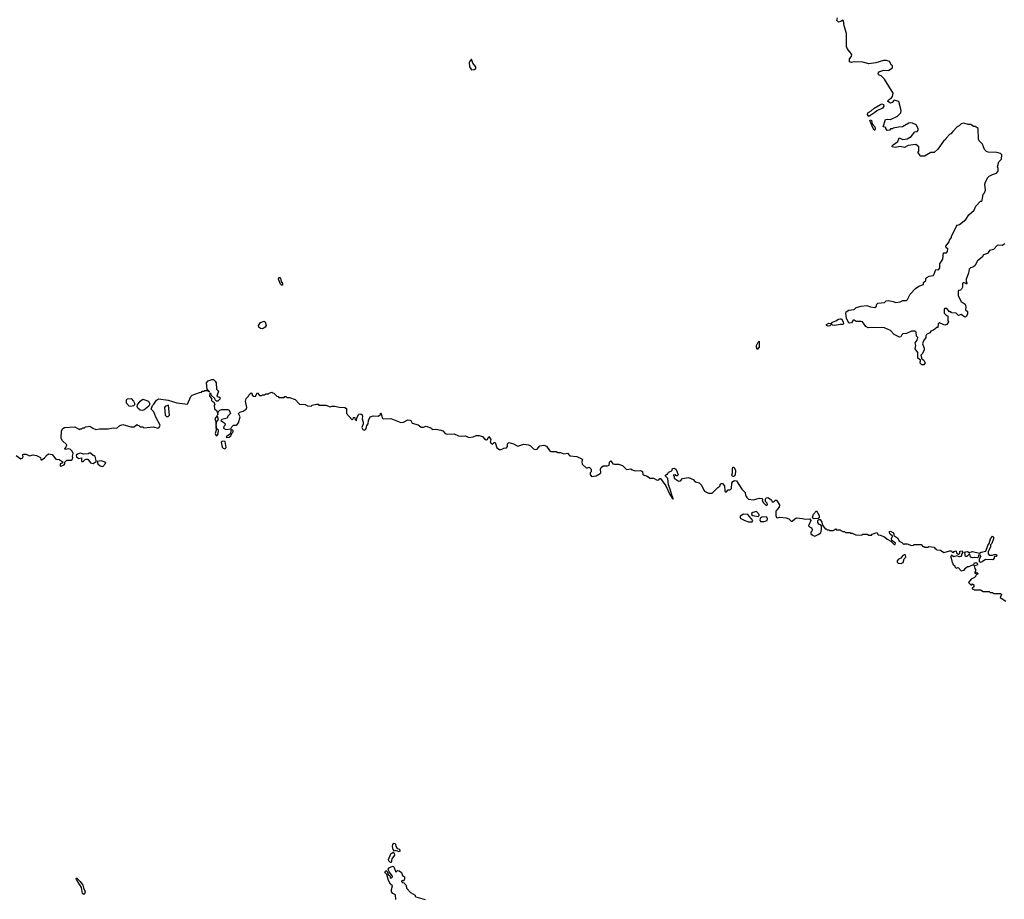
# Model space of a CAD drawing. Extents: x 2386423 to 2568864, y 578392 to 761999.
# Tile 429 of 454: x 2512921 to 2524219, y 703839 to 713935. Entities that reach past the tile are written whole.
import ezdxf

# ---------------------------------------------------------------- set-up
doc = ezdxf.new("R2010")
doc.units = 0

msp = doc.modelspace()

# ---------------------------------------------------------------- linework, layer by layer
at = {"layer": '0CON05XD'}
for points in [[(2523560, 710435), (2523538, 710428), (2523485, 710450), (2523475, 710460), (2523460, 710445), (2523458, 710402), (2523445, 710400), (2523405, 710372), (2523375, 710360), (2523365, 710340), (2523325, 710320), (2523318, 710305), (2523318, 710285), (2523293, 710247), (2523282, 710215), (2523298, 710165), (2523298, 710145), (2523282, 710105), (2523260, 710085), (2523272, 710042), (2523296, 710026), (2523310, 709995), (2523296, 709974), (2523272, 709972), (2523253, 709993), (2523258, 710028), (2523228, 710048), (2523226, 710116), (2523198, 710158), (2523202, 710195), (2523198, 710225), (2523218, 710255), (2523228, 710285), (2523213, 710303), (2523207, 710347), (2523195, 710360), (2523155, 710360), (2523095, 710332), (2523055, 710330), (2523042, 710318), (2523030, 710295), (2523015, 710292), (2522955, 710323), (2522915, 710366), (2522846, 710396), (2522735, 710403), (2522658, 710398), (2522630, 710415), (2522590, 710465), (2522575, 710472), (2522521, 710471), (2522495, 710486), (2522484, 710486), (2522465, 710456), (2522445, 710450), (2522435, 710456), (2522409, 710505), (2522400, 710565), (2522405, 710580), (2522435, 710600), (2522495, 710610), (2522518, 710632), (2522575, 710648), (2522643, 710653), (2522685, 710638), (2522735, 710632), (2522747, 710643), (2522755, 710670), (2522768, 710682), (2522845, 710688), (2522865, 710707), (2522885, 710712), (2522945, 710700), (2522975, 710687), (2523025, 710698), (2523055, 710712), (2523095, 710712), (2523108, 710722), (2523138, 710785), (2523201, 710849), (2523240, 710875), (2523290, 710895), (2523293, 710917), (2523318, 710942), (2523320, 710965), (2523330, 710975), (2523358, 710992), (2523402, 710998), (2523410, 711005), (2523432, 711068), (2523465, 711062), (2523478, 711085), (2523478, 711132), (2523512, 711185), (2523522, 711258), (2523555, 711260), (2523568, 711275), (2523570, 711305), (2523552, 711315), (2523548, 711335), (2523587, 711383), (2523592, 711405), (2523612, 711435), (2523612, 711445), (2523670, 711565), (2523680, 711575), (2523705, 711582), (2523779, 711641), (2523814, 711696), (2523875, 711750), (2523892, 711795), (2523945, 711850), (2523955, 711850), (2523965, 711860), (2523978, 711932), (2523992, 711948), (2524002, 711978), (2523997, 712045), (2524002, 712075), (2524030, 712125), (2524045, 712140), (2524083, 712157), (2524128, 712172), (2524150, 712195), (2524150, 712225), (2524142, 712245), (2524158, 712302), (2524188, 712335), (2524190, 712385), (2524175, 712400), (2524132, 712412), (2524033, 712413), (2524015, 712420), (2523990, 712445), (2523970, 712505), (2523930, 712545), (2523923, 712563), (2523920, 712685), (2523885, 712710), (2523865, 712710), (2523835, 712730), (2523805, 712730), (2523755, 712748), (2523725, 712740), (2523700, 712715), (2523680, 712705), (2523627, 712653), (2523606, 712624), (2523590, 712615), (2523555, 712580), (2523550, 712565), (2523521, 712539), (2523455, 712450), (2523415, 712410), (2523375, 712410), (2523305, 712368), (2523255, 712370), (2523250, 712375), (2523250, 712385), (2523230, 712405), (2523230, 712415), (2523240, 712425), (2523240, 712475), (2523205, 712502), (2523115, 712492), (2523075, 712469), (2523025, 712478), (2522965, 712466), (2522932, 712475), (2522932, 712485), (2522945, 712500), (2522996, 712535), (2523012, 712578), (2523055, 712558), (2523105, 712568), (2523150, 712595), (2523193, 712647), (2523218, 712652), (2523232, 712668), (2523232, 712685), (2523206, 712726), (2523165, 712747), (2523145, 712750), (2523125, 712748), (2523050, 712705), (2523005, 712700), (2522945, 712690), (2522935, 712680), (2522915, 712680), (2522902, 712668), (2522875, 712662), (2522860, 712685), (2522858, 712698), (2522830, 712705), (2522855, 712788), (2522875, 712793), (2522915, 712788), (2522995, 712828), (2523032, 712865), (2523036, 712894), (2523007, 712997), (2522955, 713009), (2522932, 712985), (2522915, 712978), (2522884, 712994), (2522891, 713015), (2522924, 713036), (2522935, 713052), (2522942, 713092), (2522845, 713250), (2522805, 713290), (2522775, 713302), (2522770, 713315), (2522780, 713335), (2522835, 713356), (2522885, 713351), (2522895, 713356), (2522935, 713381), (2522938, 713405), (2522924, 713414), (2522903, 713455), (2522867, 713467), (2522832, 713468), (2522745, 713439), (2522665, 713428), (2522595, 713448), (2522495, 713450), (2522465, 713442), (2522442, 713452), (2522443, 713487), (2522467, 713513), (2522468, 713535), (2522416, 713605), (2522408, 713625), (2522408, 713748), (2522408, 713775), (2522381, 713865), (2522375, 713920), (2522365, 713930), (2522345, 713912), (2522315, 713906), (2522298, 713925), (2522305, 713955)], [(2518105, 713358), (2518135, 713364), (2518156, 713374), (2518154, 713395), (2518121, 713435), (2518105, 713480), (2518085, 713460), (2518078, 713442), (2518082, 713395), (2518105, 713358)], [(2522665, 712823), (2522651, 712845), (2522654, 712865), (2522665, 712875), (2522692, 712888), (2522725, 712918), (2522800, 712960), (2522815, 712967), (2522833, 712963), (2522838, 712942), (2522822, 712918), (2522755, 712888), (2522735, 712868), (2522665, 712823)], [(2522725, 712666), (2522705, 712700), (2522692, 712742), (2522675, 712772), (2522680, 712785), (2522696, 712776), (2522701, 712741), (2522732, 712705), (2522739, 712685), (2522735, 712668), (2522725, 712666)], [(2524225, 711362), (2524195, 711343), (2524155, 711348), (2524138, 711342), (2524095, 711298), (2524050, 711285), (2524025, 711250), (2523980, 711235), (2523965, 711210), (2523910, 711165), (2523880, 711110), (2523857, 711093), (2523833, 711087), (2523815, 711070), (2523808, 711025), (2523780, 710955), (2523780, 710925), (2523790, 710915), (2523790, 710905), (2523785, 710900), (2523778, 710908), (2523752, 710918), (2523740, 710905), (2523738, 710865), (2523728, 710842), (2523715, 710830), (2523692, 710828), (2523688, 710815), (2523688, 710765), (2523725, 710700), (2523769, 710669), (2523776, 710635), (2523773, 710605), (2523797, 710587), (2523797, 710553), (2523782, 710528), (2523765, 710520), (2523725, 710550), (2523695, 710540), (2523665, 710568), (2523615, 710570), (2523605, 710580), (2523592, 710582), (2523558, 710618), (2523535, 710620), (2523530, 710615), (2523530, 710565), (2523555, 710540), (2523570, 710535), (2523570, 710485), (2523578, 710465), (2523560, 710435)], [(2515925, 710887), (2515915, 710898), (2515891, 710955), (2515895, 710976), (2515905, 710976), (2515914, 710965), (2515921, 710931), (2515936, 710905), (2515935, 710888), (2515925, 710887)], [(2515705, 710386), (2515685, 710389), (2515666, 710405), (2515662, 710425), (2515685, 710459), (2515725, 710474), (2515736, 710466), (2515747, 710423), (2515737, 710405), (2515715, 710391), (2515705, 710386)], [(2522197, 710417), (2522180, 710425), (2522180, 710435), (2522205, 710450), (2522235, 710448), (2522248, 710462), (2522285, 710477), (2522315, 710498), (2522337, 710503), (2522350, 710500), (2522371, 710465), (2522375, 710442), (2522365, 710436), (2522335, 710437), (2522275, 710424), (2522248, 710428), (2522235, 710440), (2522218, 710422), (2522197, 710417)], [(2521385, 710150), (2521374, 710175), (2521374, 710195), (2521394, 710235), (2521406, 710246), (2521407, 710175), (2521385, 710150)], [(2513162, 708892), (2513165, 708882), (2513175, 708882), (2513205, 708904), (2513235, 708939), (2513255, 708950), (2513294, 708944), (2513335, 708890), (2513375, 708886), (2513420, 708855), (2513407, 708843), (2513385, 708838), (2513385, 708812), (2513405, 708813), (2513430, 708825), (2513438, 708835), (2513438, 708855), (2513462, 708878), (2513511, 708879), (2513522, 708885), (2513532, 708905), (2513528, 708925), (2513533, 708955), (2513524, 708984), (2513505, 709002), (2513485, 709008), (2513442, 709002), (2513440, 709015), (2513450, 709025), (2513460, 709055), (2513411, 709101), (2513397, 709127), (2513399, 709215), (2513415, 709242), (2513435, 709253), (2513555, 709260), (2513605, 709230), (2513615, 709240), (2513635, 709240), (2513645, 709250), (2513665, 709250), (2513675, 709260), (2513725, 709268), (2513760, 709245), (2513795, 709232), (2513835, 709240), (2513935, 709240), (2513995, 709252), (2514035, 709248), (2514070, 709275), (2514105, 709288), (2514195, 709260), (2514235, 709260), (2514265, 709290), (2514272, 709282), (2514288, 709278), (2514302, 709262), (2514335, 709260), (2514345, 709250), (2514455, 709260), (2514505, 709248), (2514520, 709255), (2514532, 709282), (2514483, 709373), (2514460, 709435), (2514430, 709465), (2514443, 709507), (2514459, 709521), (2514491, 709569), (2514512, 709582), (2514625, 709568), (2514725, 709538), (2514845, 709520), (2514885, 709610), (2514900, 709625), (2514983, 709657), (2515005, 709660), (2515015, 709670), (2515035, 709670), (2515045, 709680), (2515080, 709680), (2515082, 709672), (2515098, 709662), (2515098, 709668), (2515090, 709670), (2515070, 709695), (2515064, 709766), (2515085, 709790), (2515125, 709803), (2515145, 709803), (2515165, 709787), (2515176, 709765), (2515178, 709695), (2515202, 709672), (2515183, 709613), (2515188, 709608), (2515207, 709607), (2515221, 709595), (2515219, 709581), (2515205, 709566), (2515195, 709558), (2515178, 709558), (2515162, 709572), (2515158, 709588), (2515122, 709622), (2515118, 709638), (2515102, 709648), (2515100, 709615), (2515120, 709585), (2515120, 709565), (2515135, 709550), (2515148, 709548), (2515160, 709515), (2515154, 709506), (2515155, 709470), (2515184, 709445), (2515195, 709400), (2515200, 709435), (2515217, 709453), (2515235, 709460), (2515310, 709460), (2515323, 709453), (2515338, 709415), (2515310, 709385), (2515300, 709360), (2515240, 709345), (2515230, 709335), (2515263, 709313), (2515277, 709295), (2515274, 709275), (2515264, 709265), (2515258, 709245), (2515285, 709230), (2515345, 709240), (2515355, 709260), (2515375, 709280), (2515405, 709280), (2515415, 709290), (2515432, 709308), (2515451, 709375), (2515430, 709415), (2515445, 709430), (2515485, 709443), (2515518, 709465), (2515528, 709485), (2515512, 709555), (2515520, 709585), (2515548, 709612), (2515550, 709625), (2515575, 709650), (2515588, 709638), (2515590, 709625), (2515602, 709612), (2515625, 709610), (2515645, 709650), (2515658, 709648), (2515660, 709635), (2515672, 709622), (2515695, 709620), (2515705, 709630), (2515735, 709630), (2515745, 709640), (2515775, 709640), (2515782, 709648), (2515815, 709660), (2515822, 709652), (2515838, 709648), (2515872, 709612), (2515885, 709610), (2515895, 709600), (2515955, 709600), (2515962, 709608), (2515975, 709610), (2515985, 709600), (2516017, 709597), (2516080, 709575), (2516133, 709523), (2516195, 709518), (2516225, 709502), (2516265, 709500), (2516278, 709512), (2516325, 709522), (2516345, 709520), (2516355, 709510), (2516432, 709512), (2516485, 709490), (2516505, 709498), (2516535, 709498), (2516585, 709488), (2516650, 709485), (2516672, 709472), (2516670, 709415), (2516735, 709342), (2516748, 709352), (2516752, 709368), (2516765, 709370), (2516770, 709345), (2516785, 709330), (2516788, 709365), (2516813, 709407), (2516835, 709411), (2516850, 709400), (2516856, 709385), (2516850, 709355), (2516863, 709315), (2516862, 709295), (2516848, 709255), (2516860, 709230), (2516874, 709224), (2516890, 709230), (2516897, 709243), (2516903, 709277), (2516920, 709295), (2516922, 709335), (2516944, 709376), (2516975, 709389), (2517036, 709384), (2517060, 709405), (2517060, 709415), (2517065, 709420), (2517070, 709415), (2517080, 709365), (2517092, 709352), (2517178, 709358), (2517295, 709310), (2517326, 709314), (2517375, 709341), (2517399, 709339), (2517408, 709335), (2517425, 709302), (2517494, 709284), (2517528, 709258), (2517553, 709257), (2517585, 709268), (2517648, 709248), (2517655, 709230), (2517695, 709233), (2517755, 709223), (2517775, 709217), (2517804, 709184), (2517825, 709177), (2517905, 709181), (2517955, 709159), (2517985, 709153), (2518035, 709159), (2518075, 709140), (2518125, 709148), (2518157, 709163), (2518195, 709164), (2518231, 709151), (2518254, 709124), (2518275, 709112), (2518290, 709115), (2518305, 709150), (2518327, 709115), (2518320, 709085), (2518331, 709071), (2518345, 709062), (2518365, 709082), (2518375, 709080), (2518395, 709020), (2518425, 709000), (2518445, 709000), (2518475, 709018), (2518505, 709020), (2518520, 709035), (2518520, 709065), (2518535, 709080), (2518586, 709066), (2518635, 709040), (2518705, 709062), (2518760, 709055), (2518783, 709043), (2518815, 709010), (2518835, 709002), (2518860, 709005), (2518890, 709045), (2518935, 709052), (2518965, 709040), (2519001, 708991), (2519018, 708978), (2519075, 708978), (2519095, 708968), (2519125, 708968), (2519165, 708952), (2519205, 708958), (2519235, 708930), (2519315, 708920), (2519370, 708895), (2519380, 708885), (2519372, 708865), (2519374, 708834), (2519422, 708792), (2519435, 708790), (2519455, 708800), (2519480, 708775), (2519480, 708745), (2519468, 708732), (2519468, 708715), (2519483, 708693), (2519535, 708698), (2519580, 708725), (2519588, 708735), (2519584, 708775), (2519592, 708795), (2519615, 708813), (2519667, 708813), (2519685, 708820), (2519690, 708855), (2519705, 708870), (2519728, 708838), (2519745, 708832), (2519792, 708832), (2519837, 708817), (2519885, 708770), (2519935, 708780), (2519948, 708768), (2519985, 708756), (2520045, 708762), (2520068, 708748), (2520070, 708715), (2520075, 708710), (2520115, 708700), (2520155, 708672), (2520195, 708672), (2520235, 708648), (2520255, 708652), (2520265, 708670), (2520275, 708670), (2520334, 708585), (2520380, 708485), (2520415, 708430), (2520420, 708435), (2520417, 708455), (2520408, 708465), (2520386, 708546), (2520367, 708595), (2520357, 708667), (2520330, 708695), (2520330, 708705), (2520345, 708720), (2520355, 708720), (2520365, 708740), (2520398, 708752), (2520407, 708763), (2520410, 708785), (2520436, 708786), (2520455, 708770), (2520478, 708712), (2520465, 708700), (2520455, 708700), (2520445, 708710), (2520420, 708705), (2520430, 708695), (2520432, 708672), (2520475, 708642), (2520485, 708638), (2520505, 708642), (2520525, 708670), (2520595, 708680), (2520647, 708657), (2520672, 708632), (2520690, 708625), (2520717, 708617), (2520743, 708593), (2520770, 708535), (2520780, 708525), (2520825, 708500), (2520865, 708500), (2520930, 708565), (2520955, 708580), (2520964, 708606), (2520975, 708612), (2520985, 708610), (2521010, 708585), (2521013, 708523), (2521028, 708512), (2521052, 708538), (2521075, 708540), (2521087, 708553), (2521093, 708615), (2521104, 708636), (2521125, 708644), (2521145, 708642), (2521207, 708547), (2521247, 708507), (2521250, 708475), (2521260, 708465), (2521260, 708455), (2521285, 708430), (2521343, 708423), (2521405, 708442), (2521435, 708440), (2521450, 708425), (2521440, 708415), (2521455, 708390), (2521485, 708360), (2521500, 708365), (2521497, 708387), (2521480, 708405), (2521480, 708435), (2521492, 708448), (2521505, 708450), (2521525, 708440), (2521548, 708418), (2521555, 708400), (2521575, 708400), (2521592, 708418), (2521605, 708420), (2521640, 708365), (2521635, 708340), (2521598, 708292), (2521598, 708245), (2521605, 708222), (2521615, 708218), (2521645, 708224), (2521715, 708218), (2521747, 708207), (2521775, 708180), (2521785, 708180), (2521814, 708206), (2521835, 708216), (2521905, 708211), (2521935, 708201), (2521986, 708206), (2522000, 708185), (2521972, 708125), (2521982, 708112), (2522005, 708102), (2522013, 708085), (2522010, 708065), (2521998, 708052), (2521998, 708035), (2522025, 708013), (2522045, 708007), (2522085, 708024), (2522113, 708045), (2522122, 708085), (2522120, 708125), (2522108, 708138), (2522092, 708145)], [(2514195, 709494), (2514175, 709500), (2514148, 709535), (2514145, 709570), (2514156, 709584), (2514200, 709585), (2514228, 709555), (2514238, 709535), (2514238, 709515), (2514226, 709504), (2514195, 709494)], [(2514325, 709448), (2514304, 709454), (2514278, 709475), (2514270, 709495), (2514272, 709515), (2514303, 709557), (2514335, 709580), (2514400, 709555), (2514412, 709535), (2514412, 709515), (2514403, 709497), (2514345, 709453), (2514325, 709448)], [(2514625, 709380), (2514640, 709395), (2514630, 709505), (2514625, 709510), (2514590, 709495), (2514582, 709485), (2514590, 709395), (2514605, 709380), (2514625, 709380)], [(2515175, 709160), (2515185, 709162), (2515197, 709183), (2515202, 709225), (2515178, 709248), (2515177, 709313), (2515203, 709345), (2515185, 709392), (2515160, 709355), (2515174, 709315), (2515170, 709265), (2515174, 709225), (2515163, 709185), (2515175, 709160)], [(2515295, 709140), (2515325, 709142), (2515345, 709160), (2515362, 709198), (2515370, 709205), (2515370, 709215), (2515355, 709230), (2515342, 709218), (2515338, 709182), (2515290, 709145), (2515295, 709140)], [(2515275, 709010), (2515288, 709025), (2515278, 709095), (2515243, 709097), (2515231, 709085), (2515245, 709030), (2515255, 709018), (2515275, 709010)], [(2512881, 708931), (2512935, 708894), (2512958, 708905), (2512962, 708922), (2512952, 708935), (2512958, 708945), (2512969, 708949), (2512995, 708947), (2513035, 708930), (2513075, 708940), (2513115, 708934), (2513150, 708915), (2513160, 708905), (2513162, 708892)], [(2513765, 708842), (2513798, 708862), (2513800, 708875), (2513785, 708920), (2513775, 708930), (2513762, 708932), (2513735, 708960), (2513715, 708960), (2513705, 708950), (2513655, 708948), (2513615, 708960), (2513583, 708947), (2513570, 708935), (2513575, 708910), (2513585, 708910), (2513595, 708900), (2513630, 708905), (2513630, 708865), (2513650, 708865), (2513670, 708885), (2513685, 708892), (2513702, 708892), (2513735, 708848), (2513765, 708842)], [(2513875, 708807), (2513910, 708845), (2513902, 708855), (2513855, 708871), (2513810, 708865), (2513818, 708835), (2513845, 708813), (2513875, 708807)], [(2521115, 708691), (2521102, 708692), (2521093, 708705), (2521101, 708735), (2521099, 708785), (2521105, 708797), (2521115, 708799), (2521134, 708765), (2521129, 708705), (2521115, 708691)], [(2521285, 708171), (2521325, 708173), (2521332, 708185), (2521277, 708257), (2521225, 708260), (2521190, 708235), (2521190, 708215), (2521240, 708185), (2521285, 708171)], [(2521395, 708232), (2521408, 708242), (2521408, 708255), (2521375, 708288), (2521335, 708278), (2521320, 708265), (2521320, 708255), (2521335, 708242), (2521395, 708232)], [(2521465, 708174), (2521498, 708185), (2521502, 708205), (2521493, 708223), (2521443, 708227), (2521422, 708218), (2521413, 708195), (2521422, 708175), (2521465, 708174)], [(2522037, 708207), (2522022, 708215), (2522019, 708225), (2522030, 708260), (2522064, 708296), (2522096, 708245), (2522094, 708216), (2522085, 708208), (2522037, 708207)], [(2522092, 708145), (2522079, 708165), (2522080, 708185), (2522092, 708198), (2522105, 708198), (2522127, 708167), (2522132, 708132), (2522165, 708090), (2522175, 708090), (2522185, 708080), (2522205, 708080), (2522215, 708070), (2522255, 708070), (2522285, 708090), (2522295, 708080), (2522335, 708080), (2522345, 708070), (2522365, 708060), (2522385, 708060), (2522395, 708050), (2522445, 708050), (2522455, 708040), (2522475, 708040), (2522515, 708022), (2522585, 708020), (2522595, 708030), (2522645, 708030), (2522665, 708020), (2522695, 708020), (2522702, 708028), (2522755, 708050), (2522772, 708022), (2522795, 708020), (2522845, 707998), (2522875, 707972), (2522918, 707948), (2522955, 707910), (2522965, 707910), (2522970, 707925), (2522928, 707958), (2522926, 707976), (2522936, 708006), (2522909, 708029), (2522900, 708045), (2522901, 708059), (2522915, 708066), (2522940, 708050), (2522950, 708035), (2522952, 708015), (2522998, 707985), (2523011, 707951), (2523043, 707933), (2523065, 707910), (2523075, 707920), (2523105, 707920), (2523155, 707900), (2523177, 707903), (2523185, 707910), (2523265, 707910), (2523285, 707890), (2523295, 707890), (2523305, 707880), (2523345, 707880), (2523352, 707888), (2523415, 707880), (2523425, 707860), (2523435, 707860), (2523445, 707850), (2523487, 707847), (2523525, 707820), (2523595, 707840), (2523615, 707838), (2523622, 707822), (2523635, 707820), (2523645, 707830), (2523667, 707837), (2523670, 707815), (2523685, 707800), (2523695, 707800), (2523708, 707812), (2523710, 707835), (2523735, 707838), (2523742, 707818), (2523728, 707802), (2523728, 707785), (2523720, 707775), (2523705, 707768), (2523675, 707782), (2523635, 707770), (2523615, 707790), (2523600, 707765), (2523610, 707755), (2523620, 707705), (2523630, 707695), (2523630, 707685), (2523650, 707665), (2523650, 707655), (2523665, 707640), (2523688, 707648), (2523725, 707610), (2523760, 707615), (2523772, 707638), (2523795, 707660), (2523815, 707660), (2523855, 707678), (2523868, 707672), (2523874, 707696), (2523895, 707704), (2523908, 707698), (2523913, 707685), (2523907, 707673), (2523872, 707668), (2523880, 707635), (2523890, 707625), (2523890, 707605), (2523880, 707595), (2523882, 707582), (2523895, 707580), (2523905, 707590), (2523920, 707575), (2523892, 707558), (2523890, 707545), (2523878, 707532), (2523840, 707515), (2523810, 707475), (2523835, 707450), (2523845, 707450), (2523855, 707460), (2523868, 707448), (2523870, 707425), (2523852, 707408), (2523852, 707402), (2523865, 707400), (2523875, 707390), (2523945, 707390), (2523975, 707370), (2524045, 707370), (2524055, 707360), (2524085, 707360), (2524095, 707350), (2524175, 707350), (2524190, 707335), (2524182, 707328), (2524172, 707302), (2524235, 707260)], [(2523945, 707706), (2523933, 707713), (2523936, 707745), (2523950, 707775), (2523945, 707790), (2523922, 707788), (2523922, 707768), (2523912, 707758), (2523875, 707762), (2523855, 707757), (2523832, 707765), (2523825, 707800), (2523815, 707800), (2523790, 707775), (2523773, 707773), (2523768, 707815), (2523775, 707828), (2523795, 707832), (2523815, 707820), (2523855, 707830), (2523935, 707810), (2523955, 707822), (2524006, 707834), (2524029, 707901), (2524047, 707923), (2524059, 707975), (2524085, 708008), (2524097, 707997), (2524097, 707975), (2524076, 707924), (2524061, 707909), (2524060, 707885), (2524033, 707825), (2524034, 707804), (2524045, 707790), (2524085, 707788), (2524104, 707796), (2524125, 707796), (2524133, 707785), (2524127, 707773), (2524102, 707768), (2524102, 707755), (2524086, 707734), (2524005, 707739), (2523965, 707713), (2523945, 707706)], [(2523035, 707692), (2523060, 707705), (2523070, 707745), (2523088, 707765), (2523087, 707787), (2523077, 707797), (2523054, 707786), (2523030, 707755), (2523001, 707739), (2522988, 707722), (2522988, 707708), (2523000, 707695), (2523035, 707692)], [(2517275, 704382), (2517238, 704398), (2517222, 704392), (2517205, 704410), (2517197, 704445), (2517201, 704469), (2517215, 704482), (2517230, 704480), (2517240, 704440), (2517252, 704422), (2517280, 704415), (2517282, 704395), (2517275, 704382)], [(2517185, 704260), (2517175, 704260), (2517155, 704280), (2517152, 704295), (2517179, 704361), (2517205, 704380), (2517218, 704368), (2517221, 704345), (2517190, 704305), (2517185, 704260)], [(2517238, 703835), (2517232, 703892), (2517204, 703904), (2517187, 703925), (2517187, 703953), (2517200, 703995), (2517175, 704013), (2517152, 704055), (2517132, 704122), (2517112, 704145), (2517122, 704168), (2517138, 704158), (2517150, 704125), (2517167, 704107), (2517170, 704090), (2517185, 704082), (2517200, 704095), (2517198, 704105), (2517160, 704155), (2517150, 704185), (2517161, 704199), (2517185, 704213), (2517205, 704218), (2517213, 704213), (2517235, 704150), (2517255, 704170), (2517276, 704166), (2517300, 704145), (2517312, 704112), (2517337, 704097), (2517338, 704075), (2517328, 704052), (2517315, 704050), (2517305, 704060), (2517300, 704045), (2517312, 704032), (2517328, 704028), (2517350, 704005), (2517363, 703963), (2517405, 703918), (2517460, 703885), (2517460, 703875), (2517468, 703868), (2517575, 703838)], [(2513655, 703893), (2513643, 703905), (2513630, 703975), (2513572, 704065), (2513569, 704075), (2513574, 704086), (2513615, 704044), (2513645, 704000), (2513651, 703971), (2513673, 703925), (2513665, 703900), (2513655, 703893)]]:
    msp.add_lwpolyline(points, dxfattribs=at)

doc.saveas('drawing.dxf')
